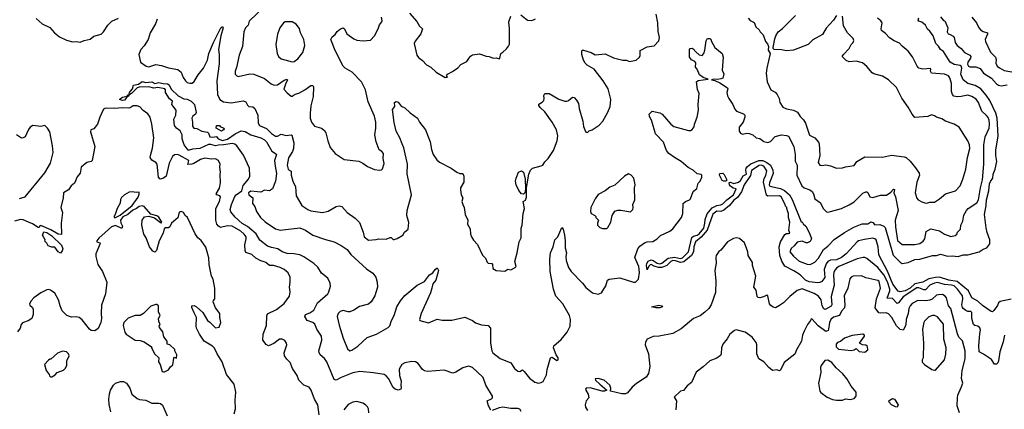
# Model space of a CAD drawing. Extents: x 1921360 to 2014538, y 768294 to 907744.
# Tile 396 of 412: x 1990998 to 2001036, y 883340 to 887308. Entities that reach past the tile are written whole.
import ezdxf

# ---------------------------------------------------------------- set-up
doc = ezdxf.new("R2010")
doc.units = 0

msp = doc.modelspace()

# ---------------------------------------------------------------- linework, layer by layer
at = {"layer": '0CON10XD'}
for points in [[(1993538, 887482), (1993348, 887305), (1993338, 887292), (1993328, 887252), (1993299, 887225), (1993284, 887185), (1993271, 887035), (1993234, 886946), (1993208, 886822), (1993194, 886785), (1993196, 886755), (1993210, 886735), (1993225, 886729), (1993345, 886756), (1993385, 886754), (1993495, 886708), (1993560, 886655), (1993593, 886643), (1993626, 886644), (1993695, 886691), (1993725, 886702), (1993728, 886695), (1993707, 886653), (1993692, 886602), (1993723, 886563), (1993765, 886530), (1993775, 886530), (1993805, 886549), (1993845, 886559), (1993906, 886594), (1993965, 886637), (1993985, 886638), (1993993, 886625), (1993990, 886525), (1993965, 886430), (1993960, 886355), (1993960, 886305), (1993974, 886265), (1994005, 886223), (1994075, 886203), (1994105, 886178), (1994118, 886155), (1994138, 886075), (1994163, 886005), (1994215, 885944), (1994305, 885884), (1994456, 885866), (1994497, 885847), (1994545, 885814), (1994615, 885781), (1994666, 885774), (1994685, 885778), (1994695, 885788), (1994713, 885845), (1994703, 885895), (1994707, 885945), (1994690, 885965), (1994663, 885983), (1994632, 886065), (1994619, 886135), (1994630, 886205), (1994630, 886265), (1994616, 886326), (1994551, 886471), (1994522, 886595), (1994481, 886675), (1994389, 886775), (1994317, 886815), (1994295, 886836), (1994213, 886995), (1994171, 887105), (1994185, 887134), (1994213, 887157), (1994235, 887188), (1994269, 887215), (1994295, 887224), (1994308, 887215), (1994334, 887165), (1994405, 887112), (1994435, 887100), (1994498, 887092), (1994575, 887101), (1994616, 887145), (1994654, 887215), (1994666, 887255), (1994690, 887285), (1994693, 887295), (1994686, 887335)], [(1992399, 887315), (1992382, 887265), (1992328, 887175), (1992309, 887105), (1992267, 887043), (1992234, 887005), (1992214, 886955), (1992231, 886875), (1992286, 886836), (1992315, 886827), (1992385, 886851), (1992445, 886842), (1992515, 886817), (1992611, 886801), (1992644, 886774), (1992665, 886720), (1992689, 886685), (1992705, 886669), (1992732, 886662), (1992755, 886661), (1992775, 886677), (1992816, 886745), (1992872, 886815), (1992912, 886895), (1992926, 886965), (1992975, 887076), (1993048, 887225), (1993065, 887240), (1993072, 887225), (1993049, 887145), (1993025, 887005), (1993032, 886955), (1993032, 886858), (1993008, 886685), (1993015, 886546), (1993037, 886497), (1993075, 886470), (1993155, 886462), (1993275, 886481), (1993302, 886472), (1993319, 886439), (1993334, 886424), (1993375, 886419), (1993394, 886405), (1993424, 886335), (1993428, 886255), (1993442, 886232), (1993515, 886199), (1993565, 886149), (1993605, 886121), (1993625, 886122), (1993665, 886143), (1993715, 886127), (1993765, 886137), (1993772, 886132), (1993792, 886055), (1993790, 885995), (1993780, 885965), (1993739, 885901), (1993725, 885825), (1993736, 885786), (1993745, 885774), (1993764, 885764), (1993767, 885725), (1993782, 885665), (1993808, 885605), (1993817, 885515), (1993874, 885415), (1993935, 885374), (1993965, 885362), (1994084, 885344), (1994143, 885357), (1994225, 885404), (1994255, 885412), (1994283, 885405), (1994337, 885345), (1994418, 885288), (1994462, 885242), (1994501, 885145), (1994511, 885095), (1994554, 885064), (1994631, 885069), (1994655, 885076), (1994735, 885073), (1994775, 885090), (1994785, 885090), (1994805, 885070), (1994815, 885070), (1994845, 885078), (1994905, 885112), (1994922, 885145), (1994958, 885175), (1994966, 885244), (1994944, 885315), (1994948, 885365), (1994991, 885525), (1994948, 885738), (1994950, 885835), (1994914, 886004), (1994896, 886044), (1994874, 886104), (1994835, 886172), (1994815, 886260), (1994798, 886395), (1994822, 886425), (1994820, 886465), (1994835, 886476), (1994855, 886467), (1994888, 886428), (1994925, 886409), (1994978, 886358), (1995055, 886304), (1995074, 886265), (1995135, 886185), (1995184, 886065), (1995196, 885986), (1995213, 885935), (1995250, 885880), (1995276, 885856), (1995397, 885795), (1995455, 885756), (1995485, 885742), (1995515, 885740), (1995526, 885715), (1995527, 885655), (1995493, 885595), (1995493, 885575), (1995500, 885525), (1995517, 885495), (1995507, 885455), (1995516, 885425), (1995530, 885395), (1995540, 885325), (1995566, 885265), (1995563, 885225), (1995589, 885179), (1995593, 885125), (1995603, 885095), (1995624, 885064), (1995665, 885020), (1995715, 884910), (1995745, 884880), (1995765, 884840), (1995775, 884830), (1995810, 884825), (1995818, 884815), (1995822, 884775), (1995855, 884753), (1995945, 884748), (1995975, 884768), (1996005, 884762), (1996050, 884785), (1996058, 884795), (1996047, 884845), (1996071, 884935), (1996090, 885045), (1996109, 885085), (1996110, 885185), (1996120, 885215), (1996131, 885335), (1996144, 885385), (1996130, 885455), (1996155, 885470), (1996165, 885500), (1996166, 885595), (1996190, 885735), (1996205, 885774), (1996225, 885796), (1996315, 885820), (1996332, 885828), (1996351, 885859), (1996387, 885893), (1996441, 885975), (1996478, 886075), (1996483, 886125), (1996469, 886185), (1996426, 886266), (1996350, 886370), (1996303, 886415), (1996292, 886435), (1996292, 886448), (1996325, 886468), (1996340, 886485), (1996346, 886506), (1996342, 886535), (1996352, 886558), (1996395, 886558), (1996495, 886499), (1996555, 886477), (1996575, 886478), (1996594, 886486), (1996635, 886518), (1996652, 886515), (1996675, 886490), (1996694, 886455), (1996700, 886405), (1996740, 886275), (1996745, 886220), (1996765, 886170), (1996775, 886162), (1996785, 886160), (1996803, 886177), (1996835, 886188), (1996906, 886234), (1996944, 886276), (1996995, 886368), (1997016, 886424), (1997024, 886495), (1996998, 886605), (1996946, 886686), (1996854, 886805), (1996782, 886845), (1996764, 886864), (1996746, 886895), (1996729, 886955), (1996729, 886991), (1996735, 886998), (1996745, 886997), (1996825, 886974), (1996865, 886951), (1996965, 886960), (1997050, 886920), (1997145, 886896), (1997185, 886896), (1997215, 886884), (1997283, 886897), (1997317, 886925), (1997323, 886945), (1997324, 886996), (1997395, 887031), (1997465, 887042), (1997515, 887092), (1997522, 887128), (1997508, 887188), (1997505, 887275), (1997487, 887365)], [(1994972, 887375), (1995045, 887291), (1995075, 887243), (1995106, 887215), (1995086, 887165), (1995030, 887090), (1995019, 887065), (1995047, 886947), (1995065, 886922), (1995105, 886894), (1995145, 886848), (1995190, 886825), (1995244, 886774), (1995335, 886720), (1995358, 886722), (1995350, 886735), (1995360, 886755), (1995411, 886779), (1995465, 886817), (1995495, 886852), (1995556, 886884), (1995585, 886922), (1995595, 886938), (1995615, 886949), (1995685, 886959), (1995755, 886936), (1995785, 886934), (1995825, 886916), (1995855, 886919), (1995885, 886911), (1995894, 886916), (1995903, 886965), (1995925, 886977), (1995960, 887010), (1995981, 887039), (1995990, 887060), (1995991, 887215), (1995983, 887287), (1996004, 887344)], [(1996108, 887358), (1996175, 887303), (1996215, 887300), (1996235, 887307), (1996255, 887318)], [(1999325, 887352), (1999296, 887304), (1999219, 887221), (1999182, 887158), (1999085, 887103), (1999036, 887055), (1998885, 886998), (1998815, 886991), (1998765, 887002), (1998690, 887005), (1998680, 887015), (1998680, 887025), (1998696, 887114), (1998706, 887145), (1998730, 887185), (1998775, 887217), (1998908, 887352)], [(2000325, 886329), (2000295, 886339), (2000255, 886321), (2000125, 886312), (2000095, 886347), (2000057, 886417), (1999990, 886510), (1999936, 886616), (1999855, 886694), (1999795, 886732), (1999706, 886756), (1999688, 886768), (1999635, 886831), (1999589, 886869), (1999524, 886886), (1999455, 886880), (1999425, 886892), (1999388, 886925), (1999383, 886935), (1999397, 886955), (1999455, 887015), (1999476, 887054), (1999496, 887075), (1999501, 887095), (1999496, 887115), (1999436, 887176), (1999396, 887245), (1999387, 887345)], [(2000385, 887337), (2000415, 887300), (2000428, 887295), (2000460, 887225), (2000452, 887185), (2000462, 887165), (2000485, 887157), (2000515, 887140), (2000525, 887128), (2000536, 887075), (2000555, 887044), (2000595, 887015), (2000629, 886975), (2000685, 886947), (2000694, 886935), (2000691, 886915), (2000663, 886875), (2000661, 886855), (2000669, 886835), (2000685, 886829), (2000745, 886827), (2000791, 886811), (2000823, 886763), (2000905, 886712), (2000955, 886655), (2000975, 886641), (2001005, 886634), (2001065, 886644)], [(1991165, 887322), (1991227, 887267), (1991305, 887229), (1991354, 887174), (1991405, 887134), (1991475, 887101), (1991535, 887082), (1991575, 887087), (1991615, 887080), (1991654, 887096), (1991715, 887110), (1991755, 887141), (1991828, 887162), (1991852, 887185), (1991897, 887253), (1991938, 887292), (1992005, 887325)], [(1993278, 885928), (1993213, 886023), (1993191, 886041), (1993167, 886047), (1993075, 886032), (1993025, 886031), (1992995, 886022), (1992945, 886037), (1992924, 886036), (1992835, 885996), (1992759, 885991), (1992725, 885978), (1992715, 885979), (1992674, 886035), (1992654, 886094), (1992655, 886137), (1992633, 886175), (1992595, 886202), (1992575, 886231), (1992571, 886295), (1992591, 886335), (1992592, 886385), (1992550, 886445), (1992555, 886480), (1992525, 886503), (1992483, 886565), (1992483, 886595), (1992477, 886605), (1992405, 886618), (1992365, 886610), (1992315, 886624), (1992215, 886622), (1992195, 886614), (1992137, 886555), (1992110, 886540), (1992116, 886565), (1992129, 886581), (1992147, 886603), (1992158, 886642), (1992210, 886650), (1992245, 886677), (1992285, 886668), (1992344, 886674), (1992375, 886660), (1992415, 886669), (1992459, 886659), (1992506, 886656), (1992522, 886645), (1992541, 886601), (1992615, 886532), (1992672, 886502), (1992705, 886500), (1992745, 886480), (1992780, 886445), (1992797, 886363), (1992791, 886345), (1992763, 886325), (1992754, 886304), (1992761, 886265), (1992759, 886225), (1992773, 886205), (1992805, 886199), (1992855, 886174), (1992914, 886164), (1992923, 886153), (1992935, 886114), (1992965, 886111), (1993005, 886120), (1993022, 886095), (1993065, 886077), (1993118, 886092), (1993195, 886146), (1993255, 886176), (1993295, 886169), (1993355, 886135), (1993455, 886105), (1993495, 886085), (1993515, 886063), (1993569, 885969), (1993607, 885947), (1993615, 885935), (1993596, 885875), (1993601, 885815), (1993617, 885743), (1993606, 885664), (1993575, 885585), (1993545, 885566), (1993495, 885571), (1993455, 885551), (1993355, 885563), (1993332, 885545), (1993335, 885525), (1993374, 885495), (1993371, 885435), (1993395, 885405), (1993412, 885355), (1993453, 885293), (1993499, 885249), (1993605, 885178), (1993655, 885164), (1993855, 885188), (1993913, 885163), (1993985, 885114), (1994115, 885068), (1994205, 885046), (1994275, 885009), (1994336, 884966), (1994375, 884918), (1994535, 884769), (1994598, 884728), (1994627, 884687), (1994642, 884635), (1994644, 884585), (1994620, 884495), (1994582, 884435), (1994555, 884411), (1994462, 884388), (1994405, 884350), (1994365, 884332), (1994345, 884331), (1994295, 884347), (1994265, 884337), (1994245, 884315), (1994234, 884285), (1994256, 884196), (1994295, 884065), (1994341, 883955), (1994365, 883936), (1994385, 883941), (1994445, 883982), (1994539, 884071), (1994634, 884106), (1994755, 884172), (1994770, 884190), (1994789, 884245), (1994816, 884294), (1994842, 884385), (1994879, 884445), (1994925, 884500), (1995050, 884605), (1995125, 884640), (1995175, 884710), (1995209, 884731), (1995232, 884765), (1995255, 884780), (1995266, 884755), (1995240, 884655), (1995211, 884619), (1995198, 884572), (1995185, 884525), (1995092, 884315), (1995074, 884256), (1995078, 884245), (1995165, 884222), (1995255, 884259), (1995305, 884249), (1995405, 884248), (1995535, 884277), (1995614, 884245), (1995645, 884221), (1995705, 884199), (1995775, 884194), (1995799, 884165), (1995796, 884015), (1995811, 883935), (1995820, 883915), (1995895, 883858), (1996004, 883814), (1996043, 883755), (1996075, 883729), (1996095, 883724), (1996125, 883741), (1996141, 883725), (1996195, 883658), (1996251, 883615), (1996286, 883606), (1996315, 883612), (1996335, 883623), (1996369, 883691), (1996374, 883744), (1996409, 883865), (1996425, 883871), (1996475, 883838), (1996486, 883845), (1996486, 883865), (1996468, 883895), (1996441, 883965), (1996442, 883985), (1996519, 884051), (1996579, 884125), (1996609, 884185), (1996614, 884254), (1996602, 884295), (1996534, 884414), (1996465, 884491), (1996439, 884565), (1996407, 884745), (1996402, 884868), (1996408, 884935), (1996436, 884994), (1996453, 885065), (1996485, 885098), (1996525, 885190), (1996538, 885175), (1996552, 885115), (1996560, 885055), (1996560, 884985), (1996571, 884935), (1996564, 884895), (1996568, 884855), (1996593, 884785), (1996621, 884745), (1996736, 884626), (1996769, 884579), (1996836, 884526), (1996895, 884512), (1996930, 884525), (1996973, 884597), (1996991, 884655), (1997008, 884665), (1997115, 884679), (1997255, 884635), (1997275, 884634), (1997305, 884665), (1997318, 884732), (1997311, 884795), (1997270, 884885), (1997298, 884975), (1997320, 885000), (1997366, 885034), (1997395, 885044), (1997451, 885049), (1997498, 885075), (1997529, 885111), (1997625, 885154), (1997655, 885178), (1997745, 885295), (1997757, 885335), (1997763, 885435), (1997785, 885456), (1997825, 885474), (1997836, 885485), (1997862, 885558), (1997900, 885590), (1997915, 885642), (1997936, 885664), (1997952, 885705), (1997952, 885725), (1997945, 885732), (1997905, 885738), (1997864, 885774), (1997814, 885804), (1997742, 885865), (1997674, 885904), (1997617, 885945), (1997592, 885975), (1997561, 886061), (1997478, 886145), (1997442, 886275), (1997419, 886325), (1997416, 886345), (1997445, 886378), (1997525, 886361), (1997549, 886345), (1997636, 886245), (1997665, 886222), (1997815, 886179), (1997835, 886179), (1997855, 886190), (1997874, 886216), (1997878, 886245), (1997905, 886315), (1997918, 886385), (1997916, 886445), (1997924, 886555), (1997908, 886598), (1997897, 886675), (1997915, 886688), (1998018, 886702), (1997965, 886718), (1997928, 886748), (1997903, 886803), (1997886, 886825), (1997890, 886870), (1997882, 886882), (1997848, 886898), (1997826, 886925), (1997827, 887003), (1997832, 887015), (1997855, 887018), (1997865, 887012), (1997890, 886980), (1997925, 886950), (1997957, 886943), (1997974, 886965), (1997983, 886997), (1997995, 887092), (1998005, 887112), (1998015, 887118), (1998035, 887118), (1998045, 887110), (1998050, 887085), (1998083, 887025), (1998159, 886965), (1998168, 886925), (1998160, 886795), (1998176, 886756), (1998171, 886725), (1998165, 886714), (1998145, 886706), (1998115, 886700), (1998075, 886702), (1998050, 886695), (1998085, 886688), (1998135, 886666), (1998212, 886615), (1998216, 886605), (1998207, 886565), (1998214, 886534), (1998226, 886506), (1998269, 886445), (1998288, 886398), (1998305, 886377), (1998378, 886348), (1998392, 886335), (1998392, 886315), (1998374, 886265), (1998334, 886215), (1998333, 886173), (1998345, 886153), (1998365, 886143), (1998411, 886151), (1998435, 886150), (1998472, 886135), (1998505, 886104), (1998545, 886099), (1998585, 886068), (1998625, 886056), (1998653, 886067), (1998701, 886119), (1998765, 886134), (1998815, 886130), (1998835, 886121), (1998889, 886015), (1998905, 885935), (1998904, 885866), (1998925, 885825), (1998922, 885725), (1998971, 885615), (1998995, 885594), (1999054, 885574), (1999077, 885557), (1999090, 885535), (1999104, 885485), (1999162, 885442), (1999190, 885385), (1999222, 885352), (1999235, 885348), (1999265, 885353), (1999375, 885386), (1999455, 885421), (1999505, 885454), (1999537, 885485), (1999595, 885541), (1999625, 885556), (1999635, 885556), (1999645, 885547), (1999665, 885505), (1999695, 885497), (1999775, 885522), (1999835, 885521), (1999879, 885551), (1999905, 885582), (1999915, 885579), (1999910, 885545), (1999927, 885505), (1999955, 885365), (1999922, 885265), (1999925, 885198), (1999948, 885058), (1999995, 885017), (2000125, 885017), (2000175, 885030), (2000208, 885052), (2000224, 885075), (2000239, 885151), (2000285, 885178), (2000375, 885157), (2000425, 885124), (2000490, 885100), (2000535, 885109), (2000552, 885125), (2000559, 885145), (2000588, 885175), (2000591, 885215), (2000614, 885255), (2000623, 885317), (2000649, 885365), (2000667, 885385), (2000755, 885442), (2000774, 885475), (2000792, 885595), (2000812, 885678), (2000828, 885835), (2000827, 886035), (2000841, 886115), (2000880, 886205), (2000885, 886245), (2000881, 886285), (2000871, 886311), (2000854, 886334), (2000806, 886375), (2000774, 886465), (2000748, 886498), (2000705, 886526), (2000665, 886541), (2000595, 886525), (2000555, 886522), (2000520, 886530), (2000506, 886546), (2000498, 886578), (2000497, 886657), (2000479, 886715), (2000465, 886737), (2000425, 886753), (2000293, 886763), (2000283, 886785), (2000288, 886805), (2000282, 886812), (2000205, 886804), (2000165, 886815), (2000148, 886835), (2000099, 886929), (2000055, 886987), (1999995, 887037), (1999968, 887068), (1999913, 887093), (1999865, 887124), (1999825, 887169), (1999785, 887197), (1999779, 887215), (1999789, 887275), (1999777, 887295), (1999742, 887325)], [(1993775, 886879), (1993795, 886883), (1993835, 886909), (1993884, 886975), (1993904, 887045), (1993895, 887105), (1993862, 887175), (1993849, 887219), (1993815, 887264), (1993775, 887286), (1993705, 887286), (1993689, 887275), (1993649, 887225), (1993625, 887162), (1993609, 887055), (1993622, 886965), (1993635, 886932), (1993665, 886910), (1993775, 886879)], [(1998424, 887324), (1998445, 887300), (1998485, 887278), (1998503, 887235), (1998538, 887205), (1998548, 887185), (1998578, 887155), (1998602, 887085), (1998622, 887062), (1998630, 887035), (1998628, 886998), (1998650, 886965), (1998613, 886815), (1998609, 886765), (1998617, 886675), (1998656, 886595), (1998700, 886570), (1998720, 886545), (1998740, 886505), (1998746, 886465), (1998778, 886418), (1998815, 886400), (1998885, 886386), (1998926, 886366), (1998953, 886323), (1998988, 886288), (1999008, 886255), (1999051, 886131), (1999104, 886105), (1999142, 886062), (1999149, 886045), (1999156, 885926), (1999139, 885855), (1999156, 885826), (1999175, 885822), (1999215, 885829), (1999265, 885820), (1999325, 885796), (1999385, 885798), (1999415, 885809), (1999505, 885824), (1999531, 885865), (1999615, 885913), (1999795, 885909), (1999885, 885928), (2000015, 885911), (2000035, 885903), (2000076, 885866), (2000129, 885799), (2000166, 885745), (2000172, 885725), (2000144, 885655), (2000128, 885545), (2000133, 885523), (2000142, 885495), (2000157, 885475), (2000195, 885452), (2000225, 885444), (2000245, 885441), (2000275, 885451), (2000325, 885451), (2000375, 885483), (2000437, 885535), (2000539, 885565), (2000586, 885615), (2000614, 885685), (2000644, 885786), (2000659, 885905), (2000684, 885995), (2000681, 886035), (2000665, 886074), (2000575, 886212), (2000523, 886243), (2000435, 886276), (2000399, 886299), (2000345, 886314), (2000325, 886329)], [(1998874, 885476), (1998965, 885250), (1998975, 885248), (1998985, 885230), (1999012, 885205), (1999050, 885135), (1999070, 885075), (1999055, 885048), (1999030, 885035), (1999015, 885034), (1998975, 885051), (1998925, 885041), (1998895, 885004), (1998863, 884977), (1998849, 884945), (1998885, 884901), (1998945, 884850), (1999025, 884817), (1999056, 884814), (1999105, 884840), (1999140, 884880), (1999193, 884967), (1999237, 885003), (1999301, 885069), (1999405, 885139), (1999503, 885195), (1999585, 885228), (1999645, 885230), (1999675, 885250), (1999695, 885242), (1999715, 885220), (1999765, 885221), (1999807, 885205), (1999822, 885192), (1999901, 884911), (1999975, 884838), (1999996, 884826), (2000055, 884835), (2000125, 884864), (2000175, 884870), (2000305, 884905), (2000345, 884905), (2000385, 884920), (2000455, 884900), (2000505, 884903), (2000565, 884896), (2000617, 884913), (2000665, 884914), (2000778, 884945), (2000820, 884970), (2000859, 884985), (2000888, 885025), (2000889, 885065), (2000861, 885141), (2000852, 885188), (2000832, 885325), (2000852, 885415), (2000854, 885475), (2000879, 885565), (2000886, 885635), (2000895, 885661), (2000917, 885695), (2000922, 885735), (2000943, 885785), (2000961, 885865), (2000949, 885925), (2000948, 885978), (2000973, 886125), (2000964, 886305), (2000950, 886355), (2000889, 886485), (2000851, 886541), (2000795, 886605), (2000737, 886637), (2000665, 886657), (2000616, 886695), (2000592, 886755), (2000603, 886815), (2000596, 886836), (2000585, 886843), (2000525, 886853), (2000485, 886874), (2000415, 886985), (2000384, 887005), (2000365, 887040), (2000339, 887065), (2000312, 887145), (2000275, 887193), (2000252, 887212), (2000233, 887253), (2000195, 887282), (2000165, 887292), (2000158, 887305), (2000163, 887327)], [(2000703, 887333), (2000751, 887275), (2000771, 887231), (2000792, 887205), (2000819, 887189), (2000864, 887174), (2000865, 887160), (2000840, 887105), (2000843, 887085), (2000895, 886976), (2000946, 886925), (2000952, 886902), (2000950, 886865), (2000964, 886835), (2000985, 886817), (2001035, 886791), (2001149, 886771)], [(1992045, 886485), (1992017, 886495), (1992024, 886505), (1992045, 886519), (1992092, 886528), (1992105, 886542), (1992110, 886540), (1992105, 886528), (1992090, 886520), (1992065, 886489), (1992045, 886485)], [(1994052, 883285), (1994036, 883385), (1994002, 883442), (1993970, 883535), (1993948, 883565), (1993896, 883586), (1993844, 883635), (1993828, 883685), (1993778, 883755), (1993754, 883815), (1993720, 883850), (1993698, 883885), (1993694, 883915), (1993721, 883995), (1993719, 884015), (1993701, 884041), (1993675, 884054), (1993645, 884053), (1993589, 884011), (1993535, 883987), (1993510, 884000), (1993478, 884045), (1993481, 884105), (1993514, 884195), (1993518, 884292), (1993525, 884313), (1993615, 884356), (1993693, 884417), (1993748, 884492), (1993756, 884535), (1993748, 884585), (1993756, 884635), (1993756, 884685), (1993735, 884730), (1993694, 884764), (1993655, 884784), (1993585, 884804), (1993543, 884803), (1993506, 884836), (1993491, 884841), (1993455, 884852), (1993405, 884878), (1993365, 884916), (1993305, 884936), (1993296, 884956), (1993294, 885015), (1993308, 885075), (1993307, 885095), (1993286, 885125), (1993252, 885155), (1993165, 885204), (1993115, 885209), (1993045, 885191), (1993025, 885204), (1993009, 885225), (1992999, 885265), (1992996, 885384), (1993034, 885455), (1993044, 885505), (1993037, 885515), (1993006, 885525), (1993001, 885535), (1993035, 885592), (1993044, 885646), (1993041, 885735), (1993046, 885755), (1993038, 885805), (1993042, 885835), (1993025, 885873), (1992995, 885892), (1992954, 885886), (1992885, 885897), (1992842, 885885), (1992774, 885845), (1992752, 885838), (1992713, 885833), (1992721, 885875), (1992625, 885930), (1992605, 885936), (1992575, 885931), (1992555, 885915), (1992523, 885847), (1992490, 885715), (1992465, 885694), (1992435, 885685), (1992425, 885688), (1992414, 885705), (1992401, 885835), (1992385, 885855), (1992345, 885879), (1992329, 885905), (1992330, 885925), (1992352, 885998), (1992365, 886105), (1992346, 886245), (1992328, 886315), (1992305, 886349), (1992255, 886384), (1992222, 886422), (1992195, 886432), (1992155, 886431), (1992125, 886411), (1992103, 886407), (1992045, 886410), (1991965, 886402), (1991885, 886407), (1991865, 886405), (1991852, 886398), (1991814, 886315), (1991791, 886245), (1991755, 886198), (1991723, 886185), (1991721, 886165), (1991764, 886015), (1991736, 885875), (1991725, 885863), (1991682, 885855), (1991624, 885805), (1991616, 885745), (1991583, 885707), (1991555, 885643), (1991521, 885615), (1991494, 885575), (1991444, 885545), (1991441, 885495), (1991419, 885395), (1991434, 885345), (1991422, 885235), (1991425, 885120), (1991391, 885125), (1991315, 885169), (1991215, 885212), (1991202, 885208), (1991198, 885192), (1991185, 885192), (1991129, 885229), (1991087, 885247), (1991035, 885271), (1991005, 885274), (1990945, 885256)], [(1990995, 885488), (1991055, 885504), (1991255, 885749), (1991313, 885847), (1991340, 885955), (1991334, 886025), (1991305, 886165), (1991283, 886205), (1991255, 886231), (1991215, 886222), (1991131, 886229), (1991106, 886214), (1991089, 886191), (1991055, 886116), (1991035, 886104), (1991015, 886102), (1990966, 886135)], [(1993055, 886174), (1993000, 886205), (1993005, 886230), (1993035, 886230), (1993042, 886222), (1993080, 886205), (1993082, 886195), (1993076, 886185), (1993055, 886174)], [(1995801, 883331), (1995778, 883375), (1995764, 883425), (1995809, 883445), (1995818, 883455), (1995818, 883475), (1995751, 883585), (1995723, 883665), (1995662, 883722), (1995615, 883764), (1995575, 883778), (1995515, 883762), (1995445, 883718), (1995415, 883709), (1995325, 883738), (1995154, 883724), (1995125, 883732), (1995105, 883745), (1995059, 883805), (1995032, 883822), (1994995, 883826), (1994925, 883814), (1994895, 883796), (1994867, 883747), (1994871, 883685), (1994886, 883625), (1994883, 883585), (1994888, 883562), (1994882, 883545), (1994855, 883536), (1994825, 883544), (1994805, 883562), (1994758, 883655), (1994735, 883681), (1994715, 883693), (1994605, 883712), (1994465, 883725), (1994395, 883711), (1994275, 883665), (1994225, 883636), (1994204, 883644), (1994128, 883825), (1994105, 883857), (1994062, 883895), (1994050, 883920), (1994049, 883935), (1994078, 884045), (1994074, 884085), (1994028, 884155), (1994007, 884207), (1993985, 884223), (1993929, 884245), (1993906, 884285), (1993913, 884305), (1993955, 884321), (1993995, 884350), (1994035, 884425), (1994139, 884515), (1994150, 884535), (1994165, 884595), (1994163, 884623), (1994138, 884675), (1994075, 884728), (1994036, 884786), (1993995, 884824), (1993894, 884894), (1993855, 884914), (1993794, 884924), (1993725, 884928), (1993675, 884945), (1993629, 884975), (1993565, 884987), (1993525, 885003), (1993445, 885064), (1993408, 885128), (1993322, 885202), (1993265, 885232), (1993195, 885297), (1993151, 885351), (1993144, 885375), (1993156, 885426), (1993191, 885509), (1993205, 885526), (1993261, 885565), (1993275, 885618), (1993331, 885685), (1993344, 885714), (1993342, 885795), (1993278, 885928)], [(2001105, 884463), (2000992, 884438), (2000975, 884425), (2000965, 884396), (2000930, 884345), (2000915, 884334), (2000900, 884335), (2000815, 884397), (2000765, 884442), (2000706, 884475), (2000670, 884545), (2000555, 884640), (2000469, 884655), (2000375, 884685), (2000335, 884684), (2000265, 884668), (2000205, 884634), (2000125, 884618), (2000075, 884572), (2000025, 884547), (1999975, 884538), (1999955, 884544), (1999898, 884615), (1999846, 884746), (1999755, 884913), (1999750, 884995), (1999730, 885065), (1999717, 885077), (1999695, 885082), (1999612, 885068), (1999550, 885055), (1999534, 885046), (1999424, 884925), (1999375, 884887), (1999325, 884862), (1999265, 884859), (1999235, 884844), (1999219, 884821), (1999200, 884765), (1999206, 884684), (1999175, 884640), (1999155, 884630), (1999135, 884629), (1999045, 884637), (1999010, 884655), (1998955, 884708), (1998891, 884751), (1998798, 884798), (1998769, 884849), (1998747, 884907), (1998739, 884995), (1998754, 885046), (1998799, 885121), (1998815, 885130), (1998835, 885129), (1998850, 885135), (1998840, 885165), (1998850, 885245), (1998834, 885295), (1998837, 885335), (1998830, 885350), (1998818, 885385), (1998820, 885395), (1998805, 885410), (1998802, 885425), (1998760, 885505), (1998745, 885514), (1998625, 885511), (1998611, 885521), (1998579, 885655), (1998588, 885692), (1998605, 885722), (1998615, 885770), (1998585, 885816), (1998558, 885825), (1998535, 885824), (1998459, 885771), (1998449, 885721), (1998385, 885625), (1998357, 885555), (1998315, 885498), (1998279, 885471), (1998235, 885415), (1998175, 885368), (1998145, 885355), (1998105, 885358), (1998063, 885327), (1998007, 885165), (1997945, 885093), (1997888, 885045), (1997869, 884995), (1997867, 884945), (1997846, 884905), (1997768, 884842), (1997735, 884835), (1997685, 884852), (1997655, 884855), (1997635, 884846), (1997596, 884804), (1997545, 884785), (1997510, 884785), (1997465, 884798), (1997435, 884814), (1997425, 884813), (1997411, 884799), (1997395, 884762), (1997388, 884805), (1997391, 884825), (1997405, 884848), (1997435, 884863), (1997456, 884856), (1997495, 884829), (1997525, 884821), (1997545, 884828), (1997610, 884880), (1997675, 884889), (1997735, 884876), (1997755, 884883), (1997815, 884945), (1997851, 885089), (1997867, 885103), (1997905, 885114), (1997925, 885128), (1997971, 885185), (1997983, 885235), (1997986, 885274), (1998008, 885332), (1998058, 885392), (1998105, 885415), (1998145, 885421), (1998165, 885431), (1998207, 885473), (1998276, 885525), (1998302, 885585), (1998273, 885593), (1998245, 885611), (1998234, 885626), (1998231, 885649), (1998245, 885652), (1998275, 885641), (1998292, 885642), (1998327, 885655), (1998345, 885671), (1998372, 885718), (1998406, 885734), (1998401, 885775), (1998404, 885795), (1998416, 885814), (1998451, 885839), (1998534, 885875), (1998575, 885873), (1998615, 885855), (1998651, 885825), (1998676, 885776), (1998678, 885742), (1998641, 885645), (1998639, 885625), (1998645, 885612), (1998755, 885590), (1998795, 885569), (1998845, 885525), (1998874, 885476)], [(1996135, 885531), (1996115, 885536), (1996087, 885567), (1996060, 885625), (1996054, 885664), (1996058, 885695), (1996084, 885755), (1996115, 885768), (1996135, 885755), (1996152, 885685), (1996153, 885585), (1996146, 885545), (1996135, 885531)], [(1996941, 885181), (1996985, 885182), (1996995, 885190), (1997023, 885245), (1997038, 885315), (1997065, 885358), (1997095, 885368), (1997125, 885368), (1997225, 885352), (1997247, 885375), (1997253, 885395), (1997248, 885425), (1997270, 885475), (1997266, 885595), (1997271, 885625), (1997260, 885695), (1997233, 885723), (1997205, 885738), (1997164, 885716), (1997065, 885622), (1997015, 885603), (1996968, 885565), (1996895, 885527), (1996865, 885483), (1996821, 885395), (1996816, 885355), (1996823, 885335), (1996860, 885315), (1996870, 885305), (1996870, 885295), (1996897, 885267), (1996890, 885235), (1996890, 885215), (1996897, 885205), (1996912, 885192), (1996941, 885181)], [(1998175, 885663), (1998161, 885671), (1998131, 885725), (1998135, 885740), (1998165, 885744), (1998181, 885731), (1998204, 885685), (1998202, 885668), (1998195, 885663), (1998175, 885663)], [(1991975, 885293), (1992022, 885318), (1992145, 885415), (1992205, 885501), (1992215, 885530), (1992215, 885550), (1992185, 885547), (1992145, 885556), (1992115, 885551), (1992066, 885524), (1992035, 885498), (1992024, 885476), (1992022, 885438), (1991990, 885385), (1991976, 885334), (1991960, 885305), (1991960, 885295), (1991975, 885293)], [(1993183, 883295), (1993198, 883345), (1993193, 883433), (1993202, 883515), (1993186, 883595), (1993106, 883695), (1993062, 883825), (1993012, 883905), (1992985, 883963), (1992965, 883983), (1992879, 884035), (1992830, 884105), (1992802, 884165), (1992797, 884187), (1992800, 884275), (1992775, 884323), (1992754, 884376), (1992754, 884395), (1992775, 884398), (1992800, 884385), (1992866, 884326), (1992913, 884245), (1992938, 884228), (1992995, 884168), (1993030, 884175), (1993048, 884225), (1993038, 884275), (1993038, 884315), (1992994, 884375), (1992970, 884435), (1992972, 884448), (1992987, 884465), (1992988, 884575), (1992969, 884665), (1992954, 884695), (1992930, 884815), (1992926, 884884), (1992910, 884945), (1992895, 884990), (1992865, 885037), (1992848, 885058), (1992813, 885085), (1992786, 885126), (1992708, 885295), (1992684, 885314), (1992668, 885345), (1992644, 885354), (1992622, 885348), (1992610, 885290), (1992546, 885235), (1992530, 885200), (1992515, 885187), (1992485, 885189), (1992472, 885178), (1992461, 885135), (1992420, 885055), (1992392, 884958), (1992375, 884942), (1992355, 884952), (1992322, 884995), (1992288, 885085), (1992264, 885124), (1992244, 885215), (1992246, 885265), (1992271, 885299), (1992316, 885306), (1992371, 885291), (1992435, 885241), (1992445, 885238), (1992447, 885245), (1992415, 885296), (1992395, 885310), (1992335, 885328), (1992266, 885406), (1992245, 885411), (1992216, 885405), (1992189, 885385), (1992151, 885369), (1992102, 885325), (1992049, 885301), (1992027, 885265), (1992030, 885240), (1992046, 885205), (1992039, 885181), (1991975, 885211), (1991935, 885200), (1991805, 885083), (1991784, 885055), (1991786, 885046), (1991815, 885037), (1991817, 885027), (1991774, 884925), (1991774, 884895), (1991796, 884815), (1991841, 884745), (1991886, 884635), (1991871, 884515), (1991831, 884399), (1991827, 884315), (1991832, 884265), (1991826, 884225), (1991797, 884163), (1991765, 884139), (1991725, 884142), (1991708, 884155), (1991635, 884252), (1991605, 884275), (1991575, 884282), (1991525, 884277), (1991478, 884295), (1991432, 884342), (1991409, 884395), (1991394, 884454), (1991355, 884524), (1991312, 884555), (1991295, 884560), (1991275, 884558), (1991212, 884525), (1991143, 884475), (1991114, 884445), (1991097, 884415), (1991101, 884401), (1991128, 884378), (1991136, 884356), (1991134, 884306), (1991121, 884265), (1991085, 884242), (1991025, 884220), (1991014, 884205), (1991004, 884165), (1990975, 884129)], [(1991415, 884931), (1991390, 884945), (1991355, 884992), (1991325, 884990), (1991287, 885005), (1991275, 885032), (1991253, 885053), (1991258, 885065), (1991230, 885115), (1991243, 885147), (1991275, 885140), (1991325, 885106), (1991425, 885012), (1991437, 884975), (1991432, 884955), (1991415, 884931)], [(2001036, 884095), (2001024, 884026), (2000989, 883925), (2000978, 883835), (2000968, 883812), (2000955, 883801), (2000935, 883800), (2000906, 883846), (2000825, 883902), (2000779, 883925), (2000776, 883986), (2000787, 884113), (2000792, 884145), (2000785, 884169), (2000765, 884187), (2000735, 884194), (2000723, 884205), (2000706, 884265), (2000704, 884325), (2000695, 884336), (2000665, 884337), (2000645, 884345), (2000617, 884365), (2000608, 884378), (2000601, 884405), (2000614, 884465), (2000609, 884495), (2000560, 884565), (2000526, 884596), (2000496, 884605), (2000425, 884612), (2000355, 884632), (2000325, 884626), (2000276, 884605), (2000232, 884558), (2000215, 884558), (2000165, 884578), (2000145, 884576), (2000003, 884485), (1999957, 884423), (1999945, 884418), (1999895, 884469), (1999843, 884473), (1999868, 884545), (1999870, 884565), (1999845, 884638), (1999808, 884708), (1999745, 884783), (1999635, 884876), (1999615, 884886), (1999596, 884886), (1999535, 884873), (1999350, 884795), (1999325, 884778), (1999310, 884760), (1999298, 884735), (1999294, 884705), (1999301, 884605), (1999271, 884489), (1999276, 884404), (1999269, 884391), (1999215, 884359), (1999205, 884356), (1999195, 884362), (1999180, 884395), (1999168, 884455), (1999142, 884492), (1999098, 884518), (1998975, 884567), (1998925, 884551), (1998850, 884490), (1998784, 884426), (1998745, 884398), (1998703, 884373), (1998679, 884379), (1998656, 884396), (1998641, 884415), (1998626, 884495), (1998615, 884503), (1998582, 884485), (1998545, 884474), (1998525, 884479), (1998515, 884490), (1998505, 884553), (1998482, 884585), (1998503, 884695), (1998468, 884805), (1998470, 884835), (1998426, 884905), (1998420, 884945), (1998386, 885036), (1998335, 885078), (1998307, 885087), (1998275, 885080), (1998215, 885046), (1998145, 884960), (1998124, 884946), (1998099, 884905), (1998094, 884885), (1998098, 884828), (1998084, 884755), (1998096, 884645), (1998091, 884529), (1998047, 884405), (1998022, 884368), (1997981, 884329), (1997935, 884293), (1997866, 884265), (1997740, 884160), (1997657, 884113), (1997516, 884086), (1997455, 884083), (1997394, 884055), (1997378, 884025), (1997376, 883995), (1997407, 883905), (1997421, 883775), (1997409, 883705), (1997385, 883666), (1997285, 883604), (1997242, 883565), (1997194, 883506), (1997175, 883499), (1997135, 883498), (1997020, 883525), (1997026, 883555), (1997014, 883585), (1996955, 883637), (1996895, 883653), (1996865, 883650), (1996868, 883635), (1996912, 883595), (1996982, 883535), (1996960, 883525), (1996935, 883524), (1996815, 883558), (1996773, 883555), (1996766, 883545), (1996769, 883535), (1996793, 883495), (1996801, 883455), (1996773, 883425), (1996761, 883385), (1996765, 883363), (1996787, 883327)], [(2000580, 883305), (2000556, 883376), (2000558, 883455), (2000563, 883485), (2000595, 883562), (2000613, 883605), (2000600, 883655), (2000607, 883735), (2000637, 883855), (2000635, 883935), (2000608, 884038), (2000573, 884075), (2000557, 884107), (2000491, 884365), (2000468, 884395), (2000445, 884475), (2000433, 884493), (2000405, 884508), (2000365, 884507), (2000345, 884501), (2000300, 884460), (2000275, 884450), (2000235, 884443), (2000155, 884448), (2000095, 884419), (2000075, 884394), (2000062, 884365), (2000056, 884315), (2000036, 884255), (2000033, 884205), (2000022, 884175), (2000004, 884146), (1999974, 884154), (1999935, 884191), (1999888, 884275), (1999855, 884311), (1999832, 884322), (1999775, 884318), (1999755, 884322), (1999720, 884375), (1999731, 884465), (1999773, 884575), (1999761, 884641), (1999745, 884652), (1999625, 884679), (1999579, 884699), (1999495, 884696), (1999475, 884685), (1999462, 884668), (1999439, 884575), (1999403, 884495), (1999411, 884405), (1999405, 884375), (1999375, 884340), (1999356, 884294), (1999295, 884277), (1999267, 884255), (1999252, 884225), (1999245, 884155), (1999239, 884141), (1999215, 884134), (1999139, 884189), (1999075, 884260), (1999062, 884258), (1999060, 884245), (1999029, 884205), (1998994, 884135), (1998979, 884095), (1998969, 884035), (1998916, 883945), (1998899, 883901), (1998793, 883817), (1998755, 883738), (1998745, 883730), (1998715, 883743), (1998672, 883735), (1998635, 883767), (1998585, 883822), (1998534, 883854), (1998512, 883905), (1998514, 883995), (1998505, 884020), (1998466, 884075), (1998395, 884124), (1998302, 884148), (1998285, 884144), (1998239, 884105), (1998211, 884059), (1998167, 884005), (1998154, 883965), (1998150, 883905), (1998142, 883888), (1998105, 883861), (1998032, 883835), (1997966, 883774), (1997893, 883717), (1997848, 883612), (1997802, 883578), (1997765, 883532), (1997736, 883524), (1997670, 883465), (1997693, 883425), (1997688, 883335)], [(1992465, 883720), (1992475, 883723), (1992515, 883743), (1992535, 883772), (1992558, 883792), (1992568, 883862), (1992575, 883870), (1992598, 883862), (1992600, 883895), (1992578, 883935), (1992578, 883948), (1992530, 883995), (1992500, 884005), (1992502, 884035), (1992469, 884079), (1992458, 884128), (1992423, 884173), (1992420, 884185), (1992430, 884205), (1992418, 884235), (1992414, 884265), (1992430, 884295), (1992414, 884334), (1992412, 884395), (1992397, 884407), (1992385, 884408), (1992335, 884392), (1992260, 884315), (1992225, 884296), (1992175, 884294), (1992105, 884269), (1992060, 884225), (1992053, 884193), (1992071, 884125), (1992082, 884105), (1992175, 884043), (1992225, 884040), (1992267, 884027), (1992340, 883975), (1992340, 883965), (1992350, 883955), (1992372, 883905), (1992418, 883865), (1992413, 883825), (1992430, 883795), (1992452, 883725), (1992465, 883720)], [(1997525, 884374), (1997484, 884374), (1997438, 884385), (1997515, 884402), (1997544, 884395), (1997550, 884385), (1997525, 884374)], [(2000325, 883737), (2000335, 883740), (2000426, 883845), (2000439, 883901), (2000443, 883965), (2000418, 884055), (2000415, 884206), (2000355, 884282), (2000325, 884294), (2000305, 884295), (2000265, 884281), (2000221, 884239), (2000214, 884225), (2000202, 884155), (2000213, 884015), (2000207, 883865), (2000198, 883845), (2000198, 883825), (2000200, 883815), (2000222, 883795), (2000296, 883746), (2000325, 883737)], [(1999615, 883923), (1999646, 883945), (1999641, 883981), (1999625, 883993), (1999590, 883995), (1999560, 884015), (1999612, 884085), (1999610, 884095), (1999595, 884106), (1999485, 884091), (1999405, 884066), (1999365, 884031), (1999335, 884021), (1999321, 884005), (1999321, 883975), (1999345, 883954), (1999475, 883940), (1999504, 883946), (1999525, 883960), (1999555, 883930), (1999615, 883923)], [(1991325, 883670), (1991359, 883691), (1991380, 883715), (1991445, 883738), (1991462, 883755), (1991478, 883785), (1991478, 883832), (1991503, 883885), (1991497, 883905), (1991476, 883926), (1991435, 883933), (1991385, 883913), (1991315, 883850), (1991305, 883850), (1991291, 883839), (1991250, 883795), (1991268, 883735), (1991300, 883695), (1991302, 883682), (1991312, 883672), (1991325, 883670)], [(1999325, 883432), (1999385, 883434), (1999415, 883446), (1999465, 883441), (1999505, 883449), (1999526, 883475), (1999524, 883515), (1999476, 883575), (1999435, 883646), (1999391, 883701), (1999322, 883762), (1999276, 883816), (1999235, 883839), (1999205, 883836), (1999169, 883785), (1999162, 883765), (1999166, 883715), (1999143, 883605), (1999155, 883525), (1999165, 883511), (1999230, 883465), (1999285, 883441), (1999325, 883432)], [(1991928, 883315), (1991910, 883390), (1991906, 883444), (1991912, 883498), (1991924, 883535), (1991953, 883585), (1991974, 883605), (1992024, 883624), (1992055, 883622), (1992086, 883605), (1992120, 883555), (1992142, 883495), (1992195, 883451), (1992220, 883440), (1992283, 883433), (1992345, 883402), (1992415, 883401), (1992435, 883398), (1992453, 883383), (1992502, 883275)], [(1994558, 883305), (1994554, 883345), (1994544, 883365), (1994524, 883385), (1994495, 883401), (1994435, 883420), (1994395, 883414), (1994345, 883390), (1994301, 883335)], [(1999945, 883363), (1999925, 883364), (1999884, 883384), (1999859, 883415), (1999861, 883429), (1999895, 883451), (1999915, 883443), (1999953, 883385), (1999945, 883363)], [(1996109, 883319), (1996095, 883341), (1996075, 883348), (1996005, 883348), (1995925, 883361), (1995885, 883354), (1995815, 883328)]]:
    msp.add_lwpolyline(points, dxfattribs=at)

doc.saveas('drawing.dxf')
